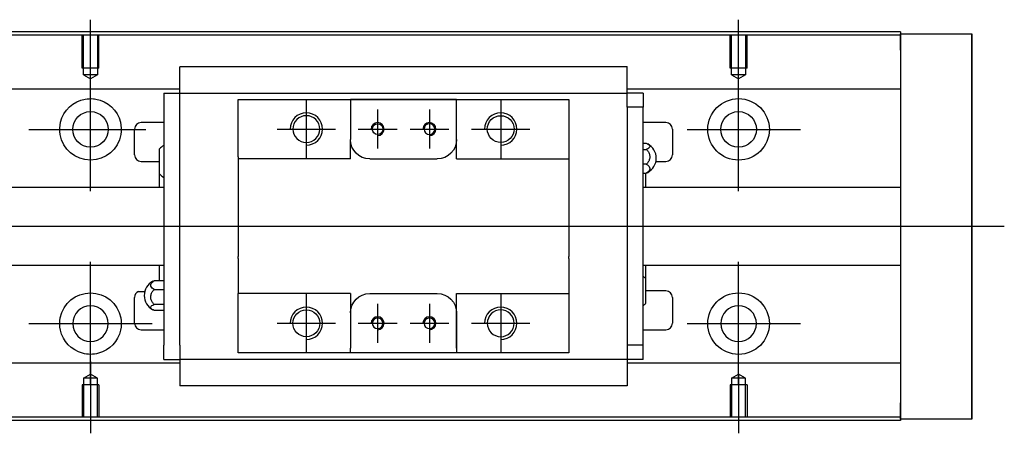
# Model space of a CAD drawing. Header units: millimetres. Extents: x -227 to 3135, y -1502 to 860.
# Tile 291 of 582: x -11 to 141, y -121 to -57. Entities that reach past the tile are written whole.
import ezdxf
from ezdxf.lldxf.tags import DXFTag

# ---------------------------------------------------------------- set-up
doc = ezdxf.new("R2010")
doc.units = ezdxf.units.MM
doc.layers.get('0').update_dxf_attribs({"linetype": 'CONTINUOUS'})
tags = doc.linetypes.add('DASHED', pattern=[25.72, 12.86, -12.86]).pattern_tags.tags
tags[6:7] = [DXFTag(74, 4), DXFTag(75, 0), DXFTag(340, '0'), DXFTag(46, 0.0), DXFTag(50, 0.0), DXFTag(44, 0.0), DXFTag(45, 0.0)]
tags[4:5] = [DXFTag(74, 4), DXFTag(75, 0), DXFTag(340, '0'), DXFTag(46, 0.0), DXFTag(50, 0.0), DXFTag(44, 0.0), DXFTag(45, 0.0)]

msp = doc.modelspace()

# ---------------------------------------------------------------- linework, layer by layer
for p, q in [((0.29, -68.52), (0.29, -57.4)), ((100.29, -66.52), (100.29, -57.4)), ((0.29, -83.87), (0.29, -64.82)), ((100.29, -83.87), (100.29, -64.82)), ((33.59, -69.8), (33.59, -78.8)), ((63.59, -69.8), (63.59, -78.8)), ((44.59, -71.3), (44.59, -77.3)), ((52.59, -71.3), (52.59, -77.3)), ((-9.23, -74.35), (8.82, -74.35)), ((29.09, -74.3), (38.09, -74.3)), ((41.59, -74.3), (47.59, -74.3)), ((49.59, -74.3), (55.59, -74.3)), ((59.09, -74.3), (68.09, -74.3)), ((92.34, -74.35), (109.82, -74.35)), ((-88.71, -89.3), (24.73, -89.3)), ((24.73, -89.3), (141.29, -89.3)), ((0.29, -113.87), (0.29, -94.82)), ((100.29, -113.87), (100.29, -94.82)), ((7.67, -99.39), (8.67, -99.39)), ((33.59, -99.8), (33.59, -108.8)), ((63.59, -99.8), (63.59, -108.8)), ((44.59, -101.3), (44.59, -107.3)), ((52.59, -101.3), (52.59, -107.3)), ((-9.23, -104.35), (9.82, -104.35)), ((29.09, -104.3), (38.09, -104.3)), ((41.59, -104.3), (47.59, -104.3)), ((49.59, -104.3), (55.59, -104.3)), ((59.09, -104.3), (68.09, -104.3)), ((92.34, -104.35), (109.82, -104.35)), ((0.29, -110.18), (0.29, -121.3)), ((100.29, -112.18), (100.29, -121.3))]:
    msp.add_line(p, q)
at = {"linetype": 'Continuous'}
for p, q in [((32.43, -59.3), (-24.71, -59.3)), ((32.3, -59.8), (-24.71, -59.8)), ((125.29, -59.8), (32.3, -59.8)), ((125.29, -59.3), (32.43, -59.3)), ((125.29, -59.3), (125.29, -59.6)), ((125.29, -62.1), (125.29, -59.6)), ((125.29, -59.6), (136.29, -59.6)), ((136.29, -59.6), (136.29, -62.1)), ((136.29, -59.6), (136.29, -59.6)), ((136.29, -59.6), (136.29, -59.6)), ((136.29, -59.6), (136.29, -63.41)), ((136.29, -63.41), (136.29, -59.6)), ((136.29, -59.6), (136.29, -63.41)), ((136.29, -62.1), (136.29, -60.6)), ((136.29, -63.41), (136.29, -60.6)), ((125.29, -62.1), (125.29, -116.6)), ((136.29, -62.1), (136.29, -116.6)), ((136.29, -116.6), (136.29, -62.1)), ((14.09, -64.82), (14.09, -64.69)), ((14.09, -64.69), (14.09, -64.69)), ((83.09, -64.69), (14.09, -64.69)), ((14.09, -68.4), (14.09, -64.82)), ((83.09, -64.69), (83.09, -64.64)), ((83.09, -64.82), (83.09, -64.69)), ((83.09, -68.4), (83.09, -64.82)), ((14.09, -68.13), (-24.71, -68.13)), ((125.29, -68.13), (83.09, -68.13)), ((11.59, -68.73), (11.59, -70.93)), ((11.59, -68.73), (14.09, -68.73)), ((14.09, -68.73), (14.09, -68.4)), ((14.09, -69.73), (14.09, -68.73)), ((14.09, -68.73), (83.09, -68.73)), ((14.09, -70.93), (14.09, -69.73)), ((23.09, -70.73), (23.09, -69.73)), ((40.39, -69.73), (40.39, -70.43)), ((56.79, -69.73), (40.39, -69.73)), ((40.48, -69.73), (56.7, -69.73)), ((56.79, -70.43), (56.79, -69.73)), ((74.09, -69.73), (74.09, -70.73)), ((83.09, -68.73), (83.09, -68.4)), ((85.59, -68.73), (83.09, -68.73)), ((83.09, -69.73), (83.09, -68.73)), ((83.09, -70.93), (83.09, -69.73)), ((85.59, -68.73), (85.59, -70.93)), ((11.59, -70.93), (11.59, -107.67)), ((14.09, -71.41), (14.09, -70.93)), ((14.09, -71.4), (14.09, -70.97)), ((14.09, -107.19), (14.09, -71.4)), ((23.09, -78.6), (23.09, -70.73)), ((40.39, -70.43), (40.39, -75.9)), ((56.79, -78.9), (56.79, -70.43)), ((56.79, -75.9), (56.79, -70.43)), ((74.09, -70.73), (74.09, -78.6)), ((85.59, -70.93), (83.09, -70.93)), ((83.09, -70.93), (83.09, -71.41)), ((83.09, -70.97), (83.09, -71.4)), ((83.09, -71.4), (83.09, -107.19)), ((85.59, -107.67), (85.59, -70.93)), ((7.09, -78.3), (7.09, -74.3)), ((11.59, -73.3), (8.09, -73.3)), ((89.09, -73.3), (85.59, -73.3)), ((90.09, -74.3), (90.09, -78.3)), ((40.39, -78.9), (40.39, -75.9)), ((10.94, -81.22), (10.94, -77.37)), ((85.59, -76.5), (86.05, -76.5)), ((85.59, -77.44), (86.05, -77.44)), ((23.09, -78.6), (23.09, -84.3)), ((43.39, -78.9), (53.79, -78.9)), ((56.79, -78.9), (74.09, -78.9)), ((74.09, -78.6), (74.09, -84.3)), ((8.09, -79.3), (10.94, -79.3)), ((86.05, -79.74), (85.59, -79.74)), ((87.54, -79.3), (89.09, -79.3)), ((10.94, -83.3), (10.94, -81.22)), ((85.59, -81.1), (86.05, -81.1)), ((85.94, -81.1), (85.94, -83.3)), ((11.59, -83.3), (-21.41, -83.3)), ((125.29, -83.3), (85.59, -83.3)), ((23.09, -84.3), (23.09, -84.6)), ((23.09, -84.6), (23.09, -94)), ((74.09, -84.3), (74.09, -84.6)), ((74.09, -84.6), (74.09, -94)), ((23.09, -94.3), (23.09, -94)), ((74.09, -94.3), (74.09, -94)), ((-21.41, -95.3), (11.59, -95.3)), ((10.94, -97.72), (10.94, -95.3)), ((23.09, -94.3), (23.09, -99.7)), ((74.09, -94.3), (74.09, -99.7)), ((85.59, -95.3), (125.29, -95.3)), ((85.94, -95.3), (85.94, -97.38)), ((11.59, -97.73), (10.13, -97.73)), ((85.94, -97.38), (85.94, -101.23)), ((10.13, -99.08), (11.59, -99.08)), ((23.09, -100), (23.09, -99.7)), ((40.39, -99.7), (23.09, -99.7)), ((23.09, -107.87), (23.09, -100)), ((40.39, -99.7), (40.39, -102.7)), ((43.39, -99.7), (53.79, -99.7)), ((56.79, -108.17), (56.79, -99.7)), ((74.09, -99.7), (74.09, -107.87)), ((89.09, -99.3), (85.94, -99.3)), ((7.09, -104.3), (7.09, -100.3)), ((11.59, -101.38), (10.13, -101.38)), ((90.09, -100.3), (90.09, -104.3)), ((11.59, -102.32), (10.13, -102.32)), ((40.39, -102.7), (40.39, -108.17)), ((56.79, -102.7), (56.79, -108.17)), ((8.09, -105.3), (11.59, -105.3)), ((85.59, -105.3), (89.09, -105.3)), ((11.59, -109.87), (11.59, -107.67)), ((14.09, -107.63), (14.09, -107.19)), ((14.09, -107.67), (14.09, -107.19)), ((14.09, -107.67), (14.09, -108.87)), ((83.09, -107.19), (83.09, -107.67)), ((83.09, -107.19), (83.09, -107.63)), ((83.09, -107.67), (83.09, -108.87)), ((85.59, -107.67), (83.09, -107.67)), ((85.59, -109.87), (85.59, -107.67)), ((14.09, -108.87), (14.09, -109.87)), ((23.09, -108.87), (23.09, -107.87)), ((40.39, -108.87), (40.39, -108.17)), ((56.79, -108.87), (40.39, -108.87)), ((56.7, -108.87), (40.48, -108.87)), ((56.79, -108.17), (56.79, -108.87)), ((74.09, -108.87), (65.44, -108.87)), ((74.09, -107.87), (74.09, -108.87)), ((83.09, -108.87), (83.09, -109.87)), ((14.09, -110.47), (-24.71, -110.47)), ((11.59, -109.87), (14.09, -109.87)), ((83.09, -109.87), (14.09, -109.87)), ((14.09, -109.87), (14.09, -113.78)), ((83.09, -109.87), (83.09, -110.2)), ((85.59, -109.87), (83.09, -109.87)), ((83.09, -110.2), (83.09, -113.78)), ((125.29, -110.47), (83.09, -110.47)), ((14.09, -113.78), (14.09, -113.91)), ((14.09, -113.91), (14.09, -113.96)), ((14.09, -113.91), (83.09, -113.91)), ((83.09, -113.78), (83.09, -113.91)), ((83.09, -113.91), (83.09, -113.96)), ((136.29, -115.29), (136.29, -119.1)), ((136.29, -118.1), (136.29, -115.29)), ((136.29, -115.29), (136.29, -119.1)), ((136.29, -119.1), (136.29, -115.29)), ((125.29, -119.1), (125.29, -116.6)), ((136.29, -118.1), (136.29, -116.6)), ((136.29, -116.6), (136.29, -119.1)), ((17.17, -118.8), (-24.71, -118.8)), ((17.05, -119.3), (-24.71, -119.3)), ((125.29, -119.3), (17.05, -119.3)), ((125.29, -118.8), (17.17, -118.8)), ((125.29, -119.1), (125.29, -119.3)), ((136.29, -119.1), (125.29, -119.1)), ((136.29, -119.1), (136.29, -119.1)), ((136.29, -119.1), (136.29, -119.1))]:
    msp.add_line(p, q, dxfattribs=at)
at = {"linetype": 'DASHED', "ltscale": 0.1}
for p, q in [((-1.01, -64.9), (-1.01, -59.9)), ((-0.78, -65.9), (-0.78, -59.9)), ((1.37, -59.9), (1.37, -65.9)), ((1.59, -64.9), (1.59, -59.9)), ((98.99, -64.9), (98.99, -59.9)), ((99.22, -65.9), (99.22, -59.9)), ((101.37, -59.9), (101.37, -65.9)), ((101.59, -64.9), (101.59, -59.9)), ((1.59, -64.9), (-1.01, -64.9)), ((101.59, -64.9), (98.99, -64.9)), ((1.37, -65.9), (-0.78, -65.9)), ((-0.78, -65.9), (0.29, -66.52)), ((1.37, -65.9), (0.29, -66.52)), ((101.37, -65.9), (99.22, -65.9)), ((99.22, -65.9), (100.29, -66.52)), ((101.37, -65.9), (100.29, -66.52)), ((-0.78, -112.8), (0.29, -112.18)), ((1.37, -112.8), (0.29, -112.18)), ((99.22, -112.8), (100.29, -112.18)), ((101.37, -112.8), (100.29, -112.18)), ((1.59, -113.8), (-1.01, -113.8)), ((-1.01, -113.8), (-1.01, -118.8)), ((-0.78, -112.8), (-0.78, -118.8)), ((1.37, -112.8), (-0.78, -112.8)), ((1.37, -118.8), (1.37, -112.8)), ((1.59, -113.8), (1.59, -118.8)), ((101.59, -113.8), (98.99, -113.8)), ((98.99, -113.8), (98.99, -118.8)), ((99.22, -112.8), (99.22, -118.8)), ((101.37, -112.8), (99.22, -112.8)), ((101.37, -118.8), (101.37, -112.8)), ((101.59, -113.8), (101.59, -118.8))]:
    msp.add_line(p, q, dxfattribs=at)
at = {"linetype": 'DASHED'}
for p, q in [((125.29, -59.6), (125.29, -59.8)), ((125.29, -59.6), (125.29, -62.1)), ((125.29, -59.8), (125.29, -60.8)), ((125.29, -60.8), (125.29, -67.13)), ((125.29, -67.13), (125.29, -68.13)), ((125.29, -68.13), (125.29, -69.67)), ((14.09, -68.83), (14.09, -68.83)), ((83.09, -68.83), (83.09, -68.83)), ((125.29, -69.67), (125.29, -73.23)), ((125.29, -73.23), (125.29, -75.15)), ((125.29, -75.15), (125.29, -78.85)), ((125.29, -99.85), (125.29, -103.45)), ((125.29, -103.45), (125.29, -105.37)), ((125.29, -105.37), (125.29, -108.93)), ((125.29, -108.93), (125.29, -110.47)), ((83.09, -109.77), (83.09, -109.77)), ((125.29, -110.47), (125.29, -111.47)), ((125.29, -111.47), (125.29, -117.8)), ((125.29, -116.6), (125.29, -119.1)), ((125.29, -117.8), (125.29, -118.8)), ((125.29, -118.8), (125.29, -119.1))]:
    msp.add_line(p, q, dxfattribs=at)
at = {"linetype": 'Continuous'}
for centre, radius in [((100.29, -74.35), 4.75), ((0.29, -74.35), 2.75), ((63.59, -74.3), 2.07), ((100.29, -74.35), 2.75), ((44.59, -74.3), 0.825), ((100.29, -104.35), 4.75), ((33.59, -104.3), 2.07)]:
    msp.add_circle(centre, radius, dxfattribs=at)
at = {"linetype": 'Continuous', "extrusion": (0, 0, -1)}
for centre, radius in [((-33.59, -74.3), 2.07), ((-52.59, -74.3), 0.825), ((-0.29, -104.35), 2.75), ((-100.29, -104.35), 2.75), ((-63.59, -104.3), 2.07), ((-44.59, -104.3), 0.825), ((-52.59, -104.3), 0.825)]:
    msp.add_circle(centre, radius, dxfattribs=at)
for centre, radius, start, end in [((-0.29, -74.35), 4.75, 13.6191, 80.1049), ((-0.29, -74.35), 4.75, 99.8951, 166.3809), ((-0.29, -74.35), 4.75, 189.6765, 350.3235), ((-43.39, -75.9), 3, 270, 359.96), ((-53.79, -75.9), 3, 180, 270), ((-0.29, -104.35), 4.75, 10.8558, 169.1442), ((-43.39, -102.7), 3, 0, 90), ((-53.79, -102.7), 3, 90, 180), ((-0.29, -104.35), 4.75, 285.2319, 347.572), ((-0.29, -104.35), 4.75, 192.428, 254.7681)]:
    msp.add_arc(centre, radius, start, end, dxfattribs=at)
for centre, radius in [((33.59, -74.3), 2.5), ((63.59, -74.3), 2.5), ((44.59, -74.3), 1), ((52.59, -74.3), 1), ((33.59, -104.3), 2.5), ((44.59, -104.3), 1), ((52.59, -104.3), 1), ((63.59, -104.3), 2.5)]:
    msp.add_arc(centre, radius, 270, 180)
at = {"linetype": 'Continuous'}
for centre, radius, start, end in [((8.09, -74.3), 1, 90, 180), ((89.09, -74.3), 1, 0, 90), ((13.08, -79.25), 2.85, 121.5132, 138.6569), ((85.09, -78.8), 2.5, 0, 61.7734), ((8.09, -78.3), 1, 180, 270), ((85.09, -78.8), 2.5, 298.2701, 0), ((89.09, -78.3), 1, 270, 0), ((13.08, -79.33), 2.85, 221.3431, 238.4868), ((83.8, -99.26), 2.85, 41.3431, 51.1006), ((11.09, -100.02), 2.5, 118.2701, 180), ((8.09, -100.3), 1, 114.7486, 180), ((11.09, -100.02), 2.5, 180, 241.7734), ((89.09, -100.3), 1, 0, 90), ((83.8, -99.35), 2.85, 308.8994, 318.6569), ((8.09, -104.3), 1, 180, 270), ((89.09, -104.3), 1, 270, 0)]:
    msp.add_arc(centre, radius, start, end, dxfattribs=at)
for points, knots in [([(136.29, -63.41), (136.29, -63.59), (136.29, -63.77), (136.29, -64.13), (136.29, -64.3), (136.29, -64.64), (136.29, -64.81), (136.29, -65.13), (136.29, -65.28), (136.29, -65.56), (136.29, -65.69), (136.29, -65.94), (136.29, -66.05), (136.29, -66.24), (136.29, -66.33), (136.29, -66.47), (136.29, -66.53), (136.29, -66.61), (136.29, -66.64), (136.29, -66.67), (136.29, -66.67), (136.29, -66.63), (136.29, -66.6), (136.29, -66.51), (136.29, -66.45), (136.29, -66.3), (136.29, -66.21), (136.29, -66.01), (136.29, -65.9), (136.29, -65.65), (136.29, -65.52), (136.29, -65.23), (136.29, -65.08), (136.29, -64.76), (136.29, -64.59), (136.29, -64.42), (136.29, -64.1), (136.29, -63.75), (136.29, -63.41)], [0, 0, 0, 0, 0.052893, 0.052893, 0.105785, 0.105785, 0.158678, 0.158678, 0.211571, 0.211571, 0.264464, 0.264464, 0.317356, 0.317356, 0.370249, 0.370249, 0.423142, 0.423142, 0.476034, 0.476034, 0.528927, 0.528927, 0.58182, 0.58182, 0.634712, 0.634712, 0.687605, 0.687605, 0.740498, 0.740498, 0.793391, 0.793391, 0.846283, 0.846283, 0.899176, 0.899176, 0.899176, 1, 1, 1, 1]), ([(136.29, -63.41), (136.29, -63.59), (136.29, -63.77), (136.29, -64.13), (136.29, -64.3), (136.29, -64.64), (136.29, -64.81), (136.29, -65.13), (136.29, -65.28), (136.29, -65.56), (136.29, -65.69), (136.29, -65.94), (136.29, -66.05), (136.29, -66.24), (136.29, -66.33), (136.29, -66.47), (136.29, -66.53), (136.29, -66.61), (136.29, -66.64), (136.29, -66.67), (136.29, -66.67), (136.29, -66.63), (136.29, -66.6), (136.29, -66.51), (136.29, -66.45), (136.29, -66.3), (136.29, -66.21), (136.29, -66.01), (136.29, -65.9), (136.29, -65.65), (136.29, -65.52), (136.29, -65.23), (136.29, -65.08), (136.29, -64.76), (136.29, -64.59), (136.29, -64.42), (136.29, -64.1), (136.29, -63.75), (136.29, -63.41)], [0, 0, 0, 0, 0.052893, 0.052893, 0.105785, 0.105785, 0.158678, 0.158678, 0.211571, 0.211571, 0.264464, 0.264464, 0.317356, 0.317356, 0.370249, 0.370249, 0.423142, 0.423142, 0.476034, 0.476034, 0.528927, 0.528927, 0.58182, 0.58182, 0.634712, 0.634712, 0.687605, 0.687605, 0.740498, 0.740498, 0.793391, 0.793391, 0.846283, 0.846283, 0.899176, 0.899176, 0.899176, 1, 1, 1, 1]), ([(-0.52, -69.67), (-0.11, -69.6), (0.32, -69.58), (0.86, -69.63), (0.99, -69.65), (1.11, -69.67)], [0, 0, 0, 0, 0.772987, 0.772987, 1, 1, 1, 1]), ([(86.05, -76.5), (86.18, -76.55), (86.29, -76.6), (86.46, -76.72), (86.53, -76.78), (86.59, -76.92), (86.6, -76.99), (86.55, -77.12), (86.5, -77.19), (86.35, -77.31), (86.25, -77.37), (86.1, -77.43), (86.07, -77.44), (86.05, -77.44)], [0, 0, 0, 0, 0.192078, 0.192078, 0.384156, 0.384156, 0.576234, 0.576234, 0.768312, 0.768312, 0.960389, 0.960389, 1, 1, 1, 1]), ([(86.05, -77.44), (86.18, -77.55), (86.29, -77.68), (86.46, -77.97), (86.53, -78.13), (86.59, -78.45), (86.6, -78.63), (86.55, -78.96), (86.5, -79.12), (86.35, -79.42), (86.25, -79.56), (86.1, -79.7), (86.07, -79.72), (86.05, -79.74)], [0, 0, 0, 0, 0.192078, 0.192078, 0.384156, 0.384156, 0.576234, 0.576234, 0.768312, 0.768312, 0.960389, 0.960389, 1, 1, 1, 1]), ([(86.05, -79.74), (86.18, -79.8), (86.29, -79.88), (86.46, -80.05), (86.53, -80.14), (86.59, -80.34), (86.6, -80.44), (86.55, -80.63), (86.5, -80.73), (86.35, -80.91), (86.25, -80.99), (86.1, -81.07), (86.07, -81.08), (86.05, -81.1)], [0, 0, 0, 0, 0.192078, 0.192078, 0.384156, 0.384156, 0.576234, 0.576234, 0.768312, 0.768312, 0.960389, 0.960389, 1, 1, 1, 1]), ([(10.13, -99.08), (10, -99.02), (9.89, -98.94), (9.72, -98.77), (9.66, -98.68), (9.59, -98.49), (9.58, -98.38), (9.63, -98.19), (9.68, -98.09), (9.83, -97.92), (9.93, -97.84), (10.08, -97.75), (10.11, -97.74), (10.13, -97.73)], [0, 0, 0, 0, 0.192078, 0.192078, 0.384156, 0.384156, 0.576234, 0.576234, 0.768312, 0.768312, 0.960389, 0.960389, 1, 1, 1, 1]), ([(10.13, -101.38), (10, -101.27), (9.89, -101.14), (9.72, -100.85), (9.66, -100.7), (9.59, -100.37), (9.58, -100.2), (9.63, -99.87), (9.68, -99.7), (9.83, -99.4), (9.93, -99.27), (10.08, -99.13), (10.11, -99.1), (10.13, -99.08)], [0, 0, 0, 0, 0.192078, 0.192078, 0.384156, 0.384156, 0.576234, 0.576234, 0.768312, 0.768312, 0.960389, 0.960389, 1, 1, 1, 1]), ([(10.13, -102.32), (10, -102.28), (9.89, -102.22), (9.72, -102.11), (9.66, -102.04), (9.59, -101.91), (9.58, -101.84), (9.63, -101.7), (9.68, -101.63), (9.83, -101.51), (9.93, -101.45), (10.08, -101.4), (10.11, -101.39), (10.13, -101.38)], [0, 0, 0, 0, 0.192078, 0.192078, 0.384156, 0.384156, 0.576234, 0.576234, 0.768312, 0.768312, 0.960389, 0.960389, 1, 1, 1, 1]), ([(1.54, -108.93), (1.14, -109.04), (0.71, -109.1), (-0.13, -109.1), (-0.55, -109.04), (-0.95, -108.93)], [0, 0, 0, 0, 0.500461, 0.500461, 1, 1, 1, 1]), ([(136.29, -115.29), (136.29, -115.11), (136.29, -114.93), (136.29, -114.57), (136.29, -114.39), (136.29, -114.05), (136.29, -113.89), (136.29, -113.57), (136.29, -113.42), (136.29, -113.14), (136.29, -113.01), (136.29, -112.76), (136.29, -112.65), (136.29, -112.46), (136.29, -112.37), (136.29, -112.23), (136.29, -112.17), (136.29, -112.09), (136.29, -112.06), (136.29, -112.03), (136.29, -112.03), (136.29, -112.07), (136.29, -112.1), (136.29, -112.19), (136.29, -112.25), (136.29, -112.4), (136.29, -112.49), (136.29, -112.69), (136.29, -112.8), (136.29, -113.05), (136.29, -113.18), (136.29, -113.47), (136.29, -113.62), (136.29, -113.94), (136.29, -114.11), (136.29, -114.44), (136.29, -114.6), (136.29, -114.94), (136.29, -115.11), (136.29, -115.29)], [0, 0, 0, 0, 0.052926, 0.052926, 0.105852, 0.105852, 0.158778, 0.158778, 0.211704, 0.211704, 0.26463, 0.26463, 0.317556, 0.317556, 0.370482, 0.370482, 0.423408, 0.423408, 0.476333, 0.476333, 0.529259, 0.529259, 0.582185, 0.582185, 0.635111, 0.635111, 0.688037, 0.688037, 0.740963, 0.740963, 0.793889, 0.793889, 0.846815, 0.846815, 0.899741, 0.899741, 0.949242, 0.949242, 1, 1, 1, 1]), ([(136.29, -115.29), (136.29, -115.11), (136.29, -114.93), (136.29, -114.57), (136.29, -114.39), (136.29, -114.05), (136.29, -113.89), (136.29, -113.57), (136.29, -113.42), (136.29, -113.14), (136.29, -113.01), (136.29, -112.76), (136.29, -112.65), (136.29, -112.46), (136.29, -112.37), (136.29, -112.23), (136.29, -112.17), (136.29, -112.09), (136.29, -112.06), (136.29, -112.04)], [0, 0, 0, 0, 0.111112, 0.111112, 0.222224, 0.222224, 0.333337, 0.333337, 0.444449, 0.444449, 0.555561, 0.555561, 0.666673, 0.666673, 0.777785, 0.777785, 0.888898, 0.888898, 1, 1, 1, 1]), ([(136.29, -112.04), (136.29, -112.04), (136.29, -112.04), (136.29, -112.07), (136.29, -112.1), (136.29, -112.19), (136.29, -112.25), (136.29, -112.4), (136.29, -112.49), (136.29, -112.69), (136.29, -112.8), (136.29, -113.05), (136.29, -113.18), (136.29, -113.47), (136.29, -113.62), (136.29, -113.94), (136.29, -114.11), (136.29, -114.44), (136.29, -114.6), (136.29, -114.94), (136.29, -115.11), (136.29, -115.29)], [0, 0, 0, 0, 0.058411, 0.058411, 0.164275, 0.164275, 0.270139, 0.270139, 0.376003, 0.376003, 0.481867, 0.481867, 0.587731, 0.587731, 0.693595, 0.693595, 0.799459, 0.799459, 0.898473, 0.898473, 1, 1, 1, 1])]:
    msp.add_open_spline(points, degree=3, knots=knots, dxfattribs=at)
for points, degree in [([(23.09, -69.73), (40.39, -69.73)], 1), ([(56.79, -69.73), (74.09, -69.73)], 1), ([(-4.39, -75.15), (-4.5, -74.49), (-4.47, -73.83), (-4.32, -73.23)], 3), ([(4.91, -73.23), (5.05, -73.83), (5.09, -74.5), (4.98, -75.15)], 3), ([(40.39, -78.9), (23.09, -78.9)], 1), ([(86.05, -81.1), (86.13, -81.07), (86.21, -81.03), (86.28, -81)], 3), ([(10.13, -97.73), (10.05, -97.76), (9.97, -97.79), (9.9, -97.83)], 3), ([(56.79, -99.7), (74.09, -99.7)], 1), ([(-4.35, -105.37), (-4.48, -104.77), (-4.5, -104.1), (-4.37, -103.45)], 3), ([(4.96, -103.45), (5.08, -104.11), (5.06, -104.77), (4.93, -105.37)], 3), ([(40.39, -108.87), (23.09, -108.87)], 1), ([(74.09, -108.87), (56.79, -108.87)], 1)]:
    msp.add_open_spline(points, degree=degree, dxfattribs=at)
msp.add_rational_spline([(40.39, -75.9), (40.39, -75.9), (40.39, -75.9)], [0.500000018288, 0.499999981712, 0.500000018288], degree=2, dxfattribs=at)

doc.saveas('drawing.dxf')
